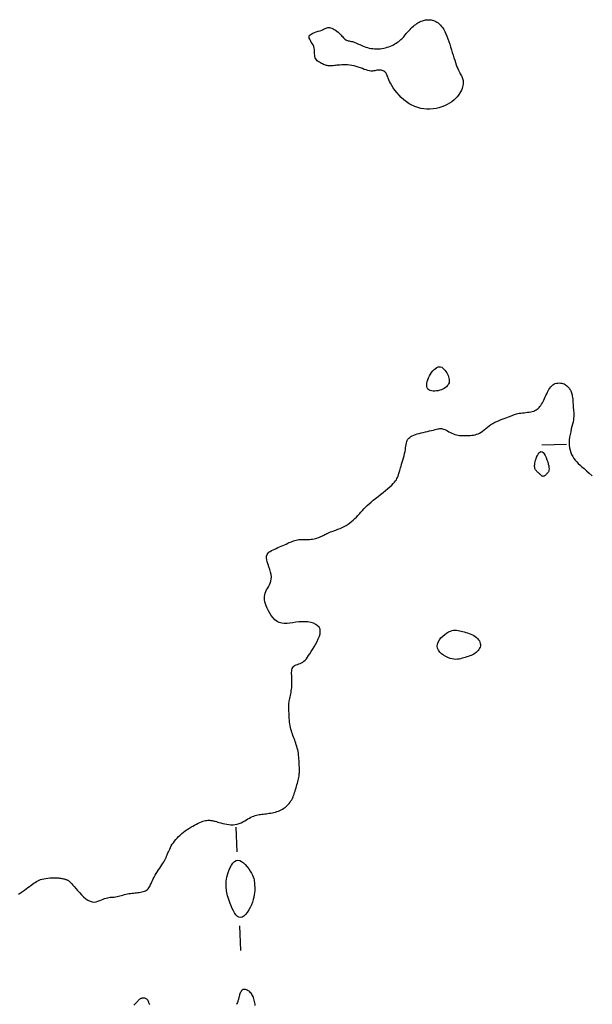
# Model space of a CAD drawing. Header units: millimetres. Extents: x 32690613 to 32693367, y 5343692 to 5344708.
# Tile 719 of 1009: x 32693287 to 32693310, y 5343791 to 5343831. Entities that reach past the tile are written whole.
import ezdxf

# ---------------------------------------------------------------- set-up
doc = ezdxf.new("R2010")
doc.units = ezdxf.units.MM
doc.header["$LTSCALE"] = 20
doc.layers.add('02-DGM_HL_493.50', color=112, linetype='Continuous')

msp = doc.modelspace()

# ---------------------------------------------------------------- linework, layer by layer
at = {"layer": '02-DGM_HL_493.50', "elevation": 493.5, "flags": 128}
for points in [[(32693302.657, 5343830.077), (32693302.698, 5343830.12), (32693302.742, 5343830.163), (32693302.787, 5343830.205), (32693302.833, 5343830.245), (32693302.88, 5343830.284), (32693302.927, 5343830.321), (32693302.974, 5343830.354), (32693303.02, 5343830.385), (32693303.066, 5343830.412), (32693303.11, 5343830.435), (32693303.154, 5343830.454), (32693303.197, 5343830.471), (32693303.24, 5343830.484), (32693303.283, 5343830.495), (32693303.326, 5343830.503), (32693303.37, 5343830.509), (32693303.414, 5343830.512), (32693303.46, 5343830.512), (32693303.505, 5343830.51), (32693303.552, 5343830.504), (32693303.599, 5343830.494), (32693303.646, 5343830.481), (32693303.693, 5343830.463), (32693303.741, 5343830.441), (32693303.789, 5343830.413), (32693303.837, 5343830.38), (32693303.885, 5343830.341), (32693303.932, 5343830.294), (32693303.978, 5343830.241), (32693304.024, 5343830.179), (32693304.068, 5343830.109), (32693304.111, 5343830.029), (32693304.153, 5343829.94), (32693304.193, 5343829.843), (32693304.232, 5343829.739), (32693304.27, 5343829.631), (32693304.306, 5343829.519), (32693304.342, 5343829.406), (32693304.377, 5343829.293), (32693304.411, 5343829.182), (32693304.445, 5343829.073), (32693304.477, 5343828.97), (32693304.51, 5343828.87), (32693304.541, 5343828.777), (32693304.572, 5343828.689), (32693304.602, 5343828.608), (32693304.631, 5343828.534), (32693304.658, 5343828.468), (32693304.685, 5343828.411), (32693304.711, 5343828.361), (32693304.735, 5343828.316), (32693304.758, 5343828.276), (32693304.778, 5343828.239), (32693304.797, 5343828.203), (32693304.813, 5343828.168), (32693304.827, 5343828.13), (32693304.839, 5343828.09), (32693304.847, 5343828.048), (32693304.851, 5343828.002), (32693304.852, 5343827.953), (32693304.848, 5343827.901), (32693304.84, 5343827.846), (32693304.826, 5343827.787), (32693304.806, 5343827.725), (32693304.78, 5343827.661), (32693304.748, 5343827.593), (32693304.709, 5343827.524), (32693304.662, 5343827.454), (32693304.608, 5343827.385), (32693304.545, 5343827.317), (32693304.474, 5343827.25), (32693304.394, 5343827.187), (32693304.304, 5343827.127), (32693304.206, 5343827.072), (32693304.1, 5343827.022), (32693303.989, 5343826.979), (32693303.872, 5343826.943), (32693303.752, 5343826.915), (32693303.629, 5343826.895), (32693303.505, 5343826.885), (32693303.38, 5343826.885), (32693303.255, 5343826.896), (32693303.131, 5343826.917), (32693303.009, 5343826.949), (32693302.889, 5343826.991), (32693302.771, 5343827.044), (32693302.658, 5343827.107), (32693302.548, 5343827.181), (32693302.443, 5343827.265), (32693302.344, 5343827.358), (32693302.251, 5343827.455), (32693302.165, 5343827.556), (32693302.087, 5343827.656), (32693302.017, 5343827.755), (32693301.957, 5343827.848), (32693301.907, 5343827.935), (32693301.867, 5343828.011), (32693301.836, 5343828.079), (32693301.812, 5343828.139), (32693301.793, 5343828.191), (32693301.776, 5343828.237), (32693301.761, 5343828.277), (32693301.744, 5343828.313), (32693301.724, 5343828.345), (32693301.7, 5343828.373), (32693301.671, 5343828.399), (32693301.638, 5343828.422), (32693301.602, 5343828.441), (32693301.564, 5343828.455), (32693301.524, 5343828.466), (32693301.483, 5343828.472), (32693301.441, 5343828.472), (32693301.399, 5343828.469), (32693301.357, 5343828.461), (32693301.314, 5343828.452), (32693301.268, 5343828.442), (32693301.22, 5343828.435), (32693301.169, 5343828.43), (32693301.114, 5343828.43), (32693301.053, 5343828.437), (32693300.988, 5343828.452), (32693300.917, 5343828.474), (32693300.842, 5343828.5), (32693300.764, 5343828.529), (32693300.682, 5343828.559), (32693300.598, 5343828.589), (32693300.513, 5343828.616), (32693300.426, 5343828.639), (32693300.339, 5343828.657), (32693300.252, 5343828.669), (32693300.166, 5343828.677), (32693300.083, 5343828.68), (32693300.002, 5343828.681), (32693299.926, 5343828.679), (32693299.855, 5343828.675), (32693299.789, 5343828.67), (32693299.73, 5343828.664), (32693299.677, 5343828.659), (32693299.629, 5343828.653), (32693299.585, 5343828.648), (32693299.545, 5343828.644), (32693299.508, 5343828.64), (32693299.473, 5343828.639), (32693299.439, 5343828.638), (32693299.406, 5343828.64), (32693299.372, 5343828.645), (32693299.339, 5343828.651), (32693299.304, 5343828.659), (32693299.269, 5343828.67), (32693299.232, 5343828.683), (32693299.193, 5343828.699), (32693299.152, 5343828.717), (32693299.108, 5343828.737), (32693299.064, 5343828.76), (32693299.019, 5343828.786), (32693298.976, 5343828.816), (32693298.936, 5343828.848), (32693298.901, 5343828.885), (32693298.872, 5343828.925), (32693298.85, 5343828.969), (32693298.837, 5343829.017), (32693298.83, 5343829.069), (32693298.827, 5343829.124), (32693298.826, 5343829.182), (32693298.825, 5343829.241), (32693298.82, 5343829.302), (32693298.809, 5343829.364), (32693298.791, 5343829.425), (32693298.763, 5343829.487), (32693298.729, 5343829.547), (32693298.692, 5343829.606), (32693298.657, 5343829.663), (32693298.627, 5343829.717), (32693298.607, 5343829.768), (32693298.6, 5343829.816), (32693298.611, 5343829.859), (32693298.642, 5343829.898), (32693298.69, 5343829.932), (32693298.751, 5343829.964), (32693298.822, 5343829.992), (32693298.897, 5343830.018), (32693298.974, 5343830.042), (32693299.048, 5343830.066), (32693299.114, 5343830.089), (32693299.171, 5343830.112), (32693299.218, 5343830.135), (32693299.258, 5343830.156), (32693299.294, 5343830.174), (32693299.327, 5343830.188), (32693299.36, 5343830.197), (32693299.394, 5343830.2), (32693299.432, 5343830.197), (32693299.475, 5343830.186), (32693299.523, 5343830.168), (32693299.574, 5343830.143), (32693299.626, 5343830.114), (32693299.679, 5343830.081), (32693299.731, 5343830.044), (32693299.78, 5343830.006), (32693299.826, 5343829.966), (32693299.867, 5343829.926), (32693299.903, 5343829.887), (32693299.937, 5343829.848), (32693299.968, 5343829.812), (32693299.997, 5343829.778), (32693300.026, 5343829.747), (32693300.056, 5343829.72), (32693300.087, 5343829.698), (32693300.12, 5343829.681), (32693300.155, 5343829.668), (32693300.193, 5343829.658), (32693300.232, 5343829.65), (32693300.274, 5343829.642), (32693300.317, 5343829.634), (32693300.361, 5343829.624), (32693300.407, 5343829.611), (32693300.454, 5343829.594), (32693300.503, 5343829.574), (32693300.553, 5343829.551), (32693300.605, 5343829.526), (32693300.659, 5343829.501), (32693300.716, 5343829.475), (32693300.775, 5343829.449), (32693300.837, 5343829.425), (32693300.902, 5343829.402), (32693300.969, 5343829.382), (32693301.039, 5343829.364), (32693301.111, 5343829.349), (32693301.184, 5343829.338), (32693301.258, 5343829.33), (32693301.333, 5343829.327), (32693301.408, 5343829.327), (32693301.482, 5343829.333), (32693301.557, 5343829.342), (32693301.63, 5343829.356), (32693301.702, 5343829.373), (32693301.772, 5343829.393), (32693301.84, 5343829.416), (32693301.906, 5343829.441), (32693301.969, 5343829.469), (32693302.029, 5343829.498), (32693302.086, 5343829.529), (32693302.14, 5343829.561), (32693302.191, 5343829.595), (32693302.239, 5343829.63), (32693302.284, 5343829.667), (32693302.327, 5343829.704), (32693302.367, 5343829.743), (32693302.405, 5343829.782), (32693302.441, 5343829.823), (32693302.477, 5343829.864), (32693302.511, 5343829.906), (32693302.546, 5343829.948), (32693302.581, 5343829.991), (32693302.618, 5343830.034)], [(32693303.905, 5343815.492), (32693303.837, 5343815.475), (32693303.768, 5343815.463), (32693303.697, 5343815.456), (32693303.629, 5343815.456), (32693303.565, 5343815.464), (32693303.508, 5343815.48), (32693303.459, 5343815.505), (32693303.42, 5343815.54), (32693303.393, 5343815.585), (32693303.378, 5343815.64), (32693303.374, 5343815.703), (32693303.379, 5343815.771), (32693303.394, 5343815.844), (32693303.417, 5343815.919), (32693303.446, 5343815.995), (32693303.482, 5343816.07), (32693303.524, 5343816.143), (32693303.569, 5343816.212), (32693303.619, 5343816.276), (32693303.67, 5343816.331), (32693303.724, 5343816.378), (32693303.778, 5343816.414), (32693303.832, 5343816.438), (32693303.885, 5343816.448), (32693303.936, 5343816.442), (32693303.984, 5343816.423), (32693304.031, 5343816.393), (32693304.074, 5343816.353), (32693304.114, 5343816.306), (32693304.151, 5343816.254), (32693304.184, 5343816.199), (32693304.213, 5343816.144), (32693304.238, 5343816.089), (32693304.259, 5343816.036), (32693304.274, 5343815.984), (32693304.284, 5343815.934), (32693304.288, 5343815.886), (32693304.286, 5343815.839), (32693304.278, 5343815.794), (32693304.262, 5343815.751), (32693304.239, 5343815.709), (32693304.21, 5343815.67), (32693304.173, 5343815.633), (32693304.13, 5343815.598), (32693304.082, 5343815.567), (32693304.028, 5343815.538), (32693303.969, 5343815.513)], [(32693308.05, 5343812.996), (32693308.093, 5343812.965), (32693308.136, 5343812.912), (32693308.177, 5343812.844), (32693308.216, 5343812.763), (32693308.251, 5343812.676), (32693308.281, 5343812.587), (32693308.306, 5343812.501), (32693308.323, 5343812.423), (32693308.332, 5343812.357), (32693308.334, 5343812.302), (32693308.33, 5343812.256), (32693308.32, 5343812.218), (32693308.307, 5343812.187), (32693308.29, 5343812.16), (32693308.271, 5343812.137), (32693308.252, 5343812.115), (32693308.232, 5343812.093), (32693308.212, 5343812.072), (32693308.192, 5343812.053), (32693308.172, 5343812.036), (32693308.152, 5343812.021), (32693308.132, 5343812.01), (32693308.113, 5343812.003), (32693308.093, 5343812.001), (32693308.074, 5343812.005), (32693308.055, 5343812.013), (32693308.035, 5343812.025), (32693308.016, 5343812.041), (32693307.996, 5343812.058), (32693307.976, 5343812.078), (32693307.955, 5343812.098), (32693307.934, 5343812.118), (32693307.912, 5343812.138), (32693307.89, 5343812.157), (32693307.868, 5343812.177), (32693307.846, 5343812.197), (32693307.826, 5343812.219), (32693307.807, 5343812.242), (32693307.79, 5343812.267), (32693307.776, 5343812.295), (32693307.764, 5343812.326), (32693307.756, 5343812.36), (32693307.751, 5343812.398), (32693307.749, 5343812.44), (32693307.752, 5343812.486), (32693307.759, 5343812.536), (32693307.77, 5343812.592), (32693307.786, 5343812.653), (32693307.807, 5343812.718), (32693307.832, 5343812.785), (32693307.861, 5343812.849), (32693307.894, 5343812.907), (32693307.93, 5343812.955), (32693307.968, 5343812.988), (32693308.008, 5343813.003)], [(32693305.334, 5343804.829), (32693305.283, 5343804.797), (32693305.23, 5343804.769), (32693305.175, 5343804.744), (32693305.117, 5343804.721), (32693305.058, 5343804.7), (32693304.997, 5343804.681), (32693304.936, 5343804.662), (32693304.874, 5343804.644), (32693304.812, 5343804.626), (32693304.749, 5343804.61), (32693304.685, 5343804.596), (32693304.619, 5343804.587), (32693304.55, 5343804.584), (32693304.477, 5343804.587), (32693304.401, 5343804.6), (32693304.319, 5343804.622), (32693304.232, 5343804.656), (32693304.144, 5343804.7), (32693304.058, 5343804.753), (32693303.978, 5343804.814), (32693303.908, 5343804.882), (32693303.852, 5343804.956), (32693303.815, 5343805.035), (32693303.799, 5343805.117), (32693303.808, 5343805.202), (32693303.839, 5343805.287), (32693303.888, 5343805.37), (32693303.951, 5343805.45), (32693304.023, 5343805.525), (32693304.102, 5343805.592), (32693304.182, 5343805.65), (32693304.26, 5343805.697), (32693304.333, 5343805.731), (32693304.4, 5343805.754), (32693304.464, 5343805.766), (32693304.525, 5343805.77), (32693304.584, 5343805.767), (32693304.643, 5343805.758), (32693304.703, 5343805.746), (32693304.765, 5343805.731), (32693304.829, 5343805.715), (32693304.896, 5343805.698), (32693304.964, 5343805.679), (32693305.032, 5343805.659), (32693305.1, 5343805.635), (32693305.166, 5343805.609), (32693305.229, 5343805.58), (32693305.289, 5343805.546), (32693305.344, 5343805.509), (32693305.395, 5343805.468), (32693305.439, 5343805.424), (32693305.477, 5343805.378), (32693305.508, 5343805.33), (32693305.532, 5343805.28), (32693305.547, 5343805.23), (32693305.554, 5343805.18), (32693305.551, 5343805.13), (32693305.54, 5343805.081), (32693305.521, 5343805.033), (32693305.494, 5343804.987), (32693305.462, 5343804.943), (32693305.424, 5343804.902), (32693305.381, 5343804.864)], [(32693295.823, 5343794.116), (32693295.757, 5343794.128), (32693295.696, 5343794.167), (32693295.637, 5343794.227), (32693295.582, 5343794.304), (32693295.532, 5343794.394), (32693295.485, 5343794.49), (32693295.443, 5343794.588), (32693295.406, 5343794.683), (32693295.373, 5343794.772), (32693295.345, 5343794.854), (32693295.322, 5343794.931), (32693295.301, 5343795.002), (32693295.285, 5343795.07), (32693295.271, 5343795.135), (32693295.259, 5343795.199), (32693295.25, 5343795.261), (32693295.242, 5343795.323), (32693295.236, 5343795.387), (32693295.234, 5343795.452), (32693295.235, 5343795.521), (32693295.241, 5343795.594), (32693295.252, 5343795.672), (32693295.27, 5343795.755), (32693295.293, 5343795.846), (32693295.325, 5343795.945), (32693295.363, 5343796.046), (32693295.408, 5343796.146), (32693295.459, 5343796.239), (32693295.515, 5343796.32), (32693295.577, 5343796.385), (32693295.644, 5343796.429), (32693295.715, 5343796.447), (32693295.789, 5343796.435), (32693295.866, 5343796.397), (32693295.942, 5343796.338), (32693296.017, 5343796.264), (32693296.089, 5343796.179), (32693296.155, 5343796.089), (32693296.214, 5343795.998), (32693296.264, 5343795.912), (32693296.304, 5343795.835), (32693296.334, 5343795.766), (32693296.356, 5343795.704), (32693296.372, 5343795.645), (32693296.382, 5343795.589), (32693296.388, 5343795.534), (32693296.392, 5343795.477), (32693296.394, 5343795.417), (32693296.397, 5343795.352), (32693296.398, 5343795.282), (32693296.397, 5343795.206), (32693296.392, 5343795.125), (32693296.382, 5343795.039), (32693296.366, 5343794.947), (32693296.342, 5343794.849), (32693296.309, 5343794.746), (32693296.267, 5343794.639), (32693296.216, 5343794.53), (32693296.158, 5343794.425), (32693296.095, 5343794.328), (32693296.028, 5343794.244), (32693295.959, 5343794.178), (32693295.89, 5343794.133)]]:
    msp.add_lwpolyline(points, close=True, dxfattribs=at)
for points in [[(32693286.825, 5343795.06), (32693286.903, 5343795.121), (32693286.98, 5343795.179), (32693287.056, 5343795.234), (32693287.129, 5343795.286), (32693287.201, 5343795.336), (32693287.268, 5343795.383), (32693287.332, 5343795.427), (32693287.39, 5343795.469), (32693287.445, 5343795.508), (32693287.498, 5343795.544), (32693287.55, 5343795.577), (32693287.603, 5343795.607), (32693287.658, 5343795.634), (32693287.716, 5343795.658), (32693287.78, 5343795.678), (32693287.851, 5343795.694), (32693287.925, 5343795.708), (32693288.003, 5343795.718), (32693288.083, 5343795.725), (32693288.161, 5343795.729), (32693288.238, 5343795.731), (32693288.31, 5343795.731), (32693288.376, 5343795.729), (32693288.435, 5343795.726), (32693288.487, 5343795.721), (32693288.532, 5343795.715), (32693288.572, 5343795.708), (32693288.608, 5343795.701), (32693288.638, 5343795.693), (32693288.666, 5343795.686), (32693288.691, 5343795.679), (32693288.714, 5343795.672), (32693288.735, 5343795.666), (32693288.754, 5343795.66), (32693288.773, 5343795.653), (32693288.79, 5343795.647), (32693288.807, 5343795.639), (32693288.823, 5343795.631), (32693288.839, 5343795.622), (32693288.855, 5343795.611), (32693288.873, 5343795.598), (32693288.893, 5343795.58), (32693288.917, 5343795.556), (32693288.946, 5343795.526), (32693288.982, 5343795.486), (32693289.026, 5343795.436), (32693289.078, 5343795.374), (32693289.14, 5343795.3), (32693289.211, 5343795.217), (32693289.289, 5343795.13), (32693289.372, 5343795.042), (32693289.458, 5343794.959), (32693289.547, 5343794.884), (32693289.636, 5343794.822), (32693289.723, 5343794.778), (32693289.807, 5343794.754), (32693289.888, 5343794.748), (32693289.966, 5343794.757), (32693290.041, 5343794.777), (32693290.112, 5343794.803), (32693290.181, 5343794.834), (32693290.247, 5343794.864), (32693290.31, 5343794.89), (32693290.371, 5343794.91), (32693290.429, 5343794.924), (32693290.485, 5343794.933), (32693290.54, 5343794.939), (32693290.594, 5343794.943), (32693290.648, 5343794.946), (32693290.703, 5343794.951), (32693290.758, 5343794.958), (32693290.815, 5343794.968), (32693290.873, 5343794.981), (32693290.932, 5343794.996), (32693290.992, 5343795.013), (32693291.052, 5343795.03), (32693291.113, 5343795.047), (32693291.175, 5343795.062), (32693291.237, 5343795.076), (32693291.299, 5343795.088), (32693291.361, 5343795.098), (32693291.423, 5343795.106), (32693291.484, 5343795.112), (32693291.544, 5343795.119), (32693291.603, 5343795.125), (32693291.662, 5343795.132), (32693291.718, 5343795.14), (32693291.773, 5343795.149), (32693291.826, 5343795.16), (32693291.877, 5343795.173), (32693291.925, 5343795.189), (32693291.969, 5343795.208), (32693292.01, 5343795.231), (32693292.047, 5343795.257), (32693292.08, 5343795.287), (32693292.107, 5343795.322), (32693292.132, 5343795.361), (32693292.154, 5343795.405), (32693292.175, 5343795.453), (32693292.197, 5343795.505), (32693292.221, 5343795.562), (32693292.249, 5343795.624), (32693292.281, 5343795.69), (32693292.318, 5343795.76), (32693292.361, 5343795.833), (32693292.406, 5343795.907), (32693292.453, 5343795.982), (32693292.501, 5343796.055), (32693292.547, 5343796.125), (32693292.59, 5343796.19), (32693292.63, 5343796.25), (32693292.664, 5343796.302), (32693292.693, 5343796.348), (32693292.718, 5343796.388), (32693292.739, 5343796.423), (32693292.756, 5343796.454), (32693292.77, 5343796.481), (32693292.782, 5343796.505), (32693292.793, 5343796.527), (32693292.802, 5343796.548), (32693292.81, 5343796.568), (32693292.819, 5343796.589), (32693292.827, 5343796.612), (32693292.837, 5343796.638), (32693292.849, 5343796.667), (32693292.863, 5343796.701), (32693292.879, 5343796.741), (32693292.899, 5343796.788), (32693292.923, 5343796.84), (32693292.95, 5343796.897), (32693292.981, 5343796.958), (32693293.016, 5343797.022), (32693293.055, 5343797.087), (32693293.098, 5343797.152), (32693293.146, 5343797.217), (32693293.197, 5343797.281), (32693293.253, 5343797.343), (32693293.313, 5343797.404), (32693293.376, 5343797.463), (32693293.442, 5343797.52), (32693293.511, 5343797.576), (32693293.582, 5343797.63), (32693293.656, 5343797.682), (32693293.731, 5343797.733), (32693293.807, 5343797.781), (32693293.883, 5343797.827), (32693293.959, 5343797.87), (32693294.033, 5343797.909), (32693294.104, 5343797.945), (32693294.172, 5343797.975), (32693294.236, 5343798.001), (32693294.296, 5343798.022), (32693294.35, 5343798.038), (32693294.401, 5343798.049), (32693294.448, 5343798.056), (32693294.492, 5343798.061), (32693294.533, 5343798.062), (32693294.572, 5343798.061), (32693294.609, 5343798.058), (32693294.646, 5343798.053), (32693294.682, 5343798.047), (32693294.719, 5343798.04), (32693294.758, 5343798.03), (32693294.801, 5343798.019), (32693294.848, 5343798.006), (32693294.901, 5343797.991), (32693294.96, 5343797.974), (32693295.027, 5343797.955), (32693295.101, 5343797.935), (32693295.18, 5343797.915), (32693295.262, 5343797.899), (32693295.348, 5343797.886), (32693295.434, 5343797.878), (32693295.521, 5343797.877), (32693295.606, 5343797.885), (32693295.688, 5343797.903), (32693295.768, 5343797.928), (32693295.845, 5343797.96), (32693295.919, 5343797.996), (32693295.991, 5343798.036), (32693296.059, 5343798.075), (32693296.125, 5343798.114), (32693296.188, 5343798.15), (32693296.247, 5343798.181), (32693296.305, 5343798.208), (32693296.361, 5343798.231), (32693296.415, 5343798.25), (32693296.469, 5343798.267), (32693296.523, 5343798.28), (32693296.577, 5343798.291), (32693296.632, 5343798.301), (32693296.689, 5343798.308), (32693296.747, 5343798.315), (32693296.806, 5343798.321), (32693296.867, 5343798.328), (32693296.928, 5343798.335), (32693296.989, 5343798.343), (32693297.051, 5343798.352), (32693297.113, 5343798.364), (32693297.175, 5343798.378), (32693297.237, 5343798.395), (32693297.297, 5343798.414), (32693297.357, 5343798.436), (32693297.415, 5343798.46), (32693297.472, 5343798.487), (32693297.526, 5343798.517), (32693297.579, 5343798.549), (32693297.628, 5343798.583), (32693297.675, 5343798.62), (32693297.719, 5343798.66), (32693297.76, 5343798.702), (32693297.799, 5343798.746), (32693297.835, 5343798.793), (32693297.868, 5343798.843), (32693297.899, 5343798.895), (32693297.927, 5343798.949), (32693297.952, 5343799.006), (32693297.976, 5343799.065), (32693297.997, 5343799.125), (32693298.018, 5343799.186), (32693298.037, 5343799.248), (32693298.056, 5343799.311), (32693298.075, 5343799.374), (32693298.093, 5343799.438), (32693298.111, 5343799.5), (32693298.128, 5343799.563), (32693298.145, 5343799.624), (32693298.16, 5343799.684), (32693298.174, 5343799.742), (32693298.185, 5343799.798), (32693298.195, 5343799.852), (32693298.202, 5343799.903), (32693298.207, 5343799.952), (32693298.21, 5343800.001), (32693298.211, 5343800.05), (32693298.211, 5343800.101), (32693298.21, 5343800.153), (32693298.209, 5343800.209), (32693298.206, 5343800.269), (32693298.204, 5343800.334), (32693298.201, 5343800.403), (32693298.197, 5343800.475), (32693298.192, 5343800.55), (32693298.186, 5343800.626), (32693298.178, 5343800.702), (32693298.168, 5343800.777), (32693298.156, 5343800.851), (32693298.141, 5343800.922), (32693298.125, 5343800.991), (32693298.106, 5343801.058), (32693298.086, 5343801.123), (32693298.065, 5343801.186), (32693298.043, 5343801.249), (32693298.02, 5343801.311), (32693297.996, 5343801.373), (32693297.973, 5343801.435), (32693297.95, 5343801.497), (32693297.928, 5343801.559), (32693297.907, 5343801.623), (32693297.887, 5343801.688), (32693297.868, 5343801.755), (32693297.852, 5343801.824), (32693297.837, 5343801.895), (32693297.825, 5343801.968), (32693297.815, 5343802.044), (32693297.807, 5343802.12), (32693297.801, 5343802.196), (32693297.796, 5343802.27), (32693297.792, 5343802.343), (32693297.789, 5343802.412), (32693297.787, 5343802.477), (32693297.784, 5343802.537), (32693297.782, 5343802.592), (32693297.781, 5343802.645), (32693297.781, 5343802.695), (32693297.783, 5343802.744), (32693297.786, 5343802.793), (32693297.791, 5343802.843), (32693297.798, 5343802.894), (32693297.808, 5343802.948), (32693297.819, 5343803.004), (32693297.832, 5343803.062), (32693297.845, 5343803.122), (32693297.858, 5343803.183), (32693297.87, 5343803.245), (32693297.881, 5343803.307), (32693297.891, 5343803.37), (32693297.897, 5343803.433), (32693297.902, 5343803.496), (32693297.904, 5343803.558), (32693297.905, 5343803.621), (32693297.905, 5343803.684), (32693297.903, 5343803.746), (32693297.901, 5343803.809), (32693297.899, 5343803.871), (32693297.897, 5343803.933), (32693297.895, 5343803.995), (32693297.896, 5343804.054), (32693297.9, 5343804.111), (32693297.908, 5343804.164), (32693297.921, 5343804.212), (32693297.94, 5343804.255), (32693297.966, 5343804.291), (32693298, 5343804.32), (32693298.04, 5343804.343), (32693298.086, 5343804.363), (32693298.136, 5343804.381), (32693298.189, 5343804.399), (32693298.242, 5343804.419), (32693298.296, 5343804.443), (32693298.348, 5343804.472), (32693298.397, 5343804.509), (32693298.445, 5343804.554), (32693298.492, 5343804.607), (32693298.538, 5343804.667), (32693298.586, 5343804.736), (32693298.636, 5343804.812), (32693298.688, 5343804.896), (32693298.745, 5343804.988), (32693298.805, 5343805.088), (32693298.867, 5343805.193), (32693298.926, 5343805.302), (32693298.978, 5343805.411), (32693299.02, 5343805.518), (32693299.048, 5343805.622), (32693299.058, 5343805.718), (32693299.046, 5343805.806), (32693299.01, 5343805.883), (32693298.951, 5343805.948), (32693298.874, 5343806.003), (32693298.78, 5343806.046), (32693298.674, 5343806.078), (32693298.558, 5343806.1), (32693298.436, 5343806.111), (32693298.312, 5343806.111), (32693298.187, 5343806.102), (32693298.064, 5343806.086), (32693297.943, 5343806.067), (32693297.824, 5343806.05), (32693297.709, 5343806.039), (32693297.599, 5343806.036), (32693297.494, 5343806.047), (32693297.396, 5343806.075), (32693297.304, 5343806.123), (32693297.219, 5343806.189), (32693297.142, 5343806.268), (32693297.072, 5343806.358), (32693297.01, 5343806.455), (32693296.955, 5343806.554), (32693296.908, 5343806.654), (32693296.869, 5343806.75), (32693296.838, 5343806.838), (32693296.815, 5343806.921), (32693296.801, 5343806.998), (32693296.794, 5343807.07), (32693296.795, 5343807.138), (32693296.804, 5343807.204), (32693296.821, 5343807.269), (32693296.846, 5343807.333), (32693296.878, 5343807.396), (32693296.915, 5343807.462), (32693296.954, 5343807.529), (32693296.992, 5343807.599), (32693297.026, 5343807.673), (32693297.053, 5343807.751), (32693297.069, 5343807.835), (32693297.073, 5343807.925), (32693297.062, 5343808.022), (32693297.039, 5343808.124), (32693297.009, 5343808.228), (32693296.974, 5343808.332), (32693296.939, 5343808.434), (32693296.909, 5343808.531), (32693296.886, 5343808.621), (32693296.876, 5343808.701), (32693296.881, 5343808.771), (32693296.9, 5343808.83), (32693296.931, 5343808.88), (32693296.973, 5343808.923), (32693297.024, 5343808.96), (32693297.081, 5343808.993), (32693297.143, 5343809.023), (32693297.208, 5343809.053), (32693297.274, 5343809.082), (32693297.341, 5343809.112), (32693297.409, 5343809.142), (32693297.476, 5343809.172), (32693297.542, 5343809.202), (32693297.608, 5343809.231), (32693297.672, 5343809.26), (32693297.735, 5343809.288), (32693297.795, 5343809.315), (32693297.854, 5343809.34), (32693297.911, 5343809.364), (32693297.968, 5343809.385), (32693298.024, 5343809.404), (32693298.08, 5343809.42), (32693298.136, 5343809.433), (32693298.193, 5343809.441), (32693298.252, 5343809.446), (32693298.311, 5343809.448), (32693298.372, 5343809.447), (32693298.433, 5343809.446), (32693298.495, 5343809.444), (32693298.557, 5343809.444), (32693298.619, 5343809.446), (32693298.682, 5343809.45), (32693298.744, 5343809.459), (32693298.805, 5343809.471), (32693298.865, 5343809.486), (32693298.923, 5343809.503), (32693298.979, 5343809.523), (32693299.032, 5343809.543), (32693299.081, 5343809.564), (32693299.127, 5343809.584), (32693299.168, 5343809.604), (32693299.206, 5343809.624), (32693299.243, 5343809.644), (32693299.28, 5343809.663), (32693299.32, 5343809.683), (32693299.364, 5343809.704), (32693299.413, 5343809.725), (32693299.471, 5343809.748), (32693299.537, 5343809.772), (32693299.61, 5343809.798), (32693299.69, 5343809.826), (32693299.773, 5343809.856), (32693299.858, 5343809.89), (32693299.944, 5343809.927), (32693300.029, 5343809.967), (32693300.111, 5343810.012), (32693300.188, 5343810.061), (32693300.261, 5343810.114), (32693300.33, 5343810.17), (32693300.396, 5343810.23), (32693300.46, 5343810.291), (32693300.522, 5343810.354), (32693300.583, 5343810.418), (32693300.643, 5343810.483), (32693300.703, 5343810.548), (32693300.764, 5343810.613), (32693300.827, 5343810.679), (32693300.893, 5343810.747), (32693300.963, 5343810.815), (32693301.038, 5343810.886), (32693301.118, 5343810.958), (32693301.205, 5343811.033), (32693301.299, 5343811.111), (32693301.399, 5343811.191), (32693301.5, 5343811.271), (32693301.602, 5343811.351), (32693301.701, 5343811.43), (32693301.795, 5343811.506), (32693301.88, 5343811.578), (32693301.956, 5343811.646), (32693302.018, 5343811.709), (32693302.069, 5343811.766), (32693302.11, 5343811.818), (32693302.142, 5343811.866), (32693302.166, 5343811.91), (32693302.186, 5343811.951), (32693302.2, 5343811.988), (32693302.212, 5343812.023), (32693302.223, 5343812.056), (32693302.233, 5343812.089), (32693302.243, 5343812.122), (32693302.253, 5343812.157), (32693302.265, 5343812.196), (32693302.278, 5343812.24), (32693302.293, 5343812.291), (32693302.312, 5343812.35), (32693302.333, 5343812.417), (32693302.357, 5343812.493), (32693302.382, 5343812.574), (32693302.408, 5343812.66), (32693302.433, 5343812.748), (32693302.457, 5343812.836), (32693302.478, 5343812.923), (32693302.496, 5343813.007), (32693302.509, 5343813.087), (32693302.52, 5343813.161), (32693302.529, 5343813.231), (32693302.539, 5343813.296), (32693302.55, 5343813.356), (32693302.564, 5343813.411), (32693302.584, 5343813.461), (32693302.61, 5343813.507), (32693302.643, 5343813.547), (32693302.684, 5343813.583), (32693302.733, 5343813.616), (32693302.788, 5343813.645), (32693302.849, 5343813.672), (32693302.916, 5343813.696), (32693302.989, 5343813.719), (32693303.067, 5343813.741), (32693303.15, 5343813.763), (32693303.235, 5343813.784), (32693303.322, 5343813.805), (32693303.408, 5343813.825), (32693303.492, 5343813.844), (32693303.572, 5343813.863), (32693303.646, 5343813.88), (32693303.712, 5343813.896), (32693303.769, 5343813.911), (32693303.819, 5343813.923), (32693303.864, 5343813.933), (32693303.904, 5343813.94), (32693303.942, 5343813.943), (32693303.98, 5343813.941), (32693304.019, 5343813.933), (32693304.061, 5343813.919), (32693304.108, 5343813.899), (32693304.159, 5343813.874), (32693304.214, 5343813.844), (32693304.272, 5343813.813), (32693304.332, 5343813.782), (32693304.394, 5343813.751), (32693304.457, 5343813.723), (32693304.52, 5343813.699), (32693304.583, 5343813.681), (32693304.646, 5343813.668), (32693304.709, 5343813.66), (32693304.772, 5343813.655), (32693304.835, 5343813.652), (32693304.897, 5343813.653), (32693304.96, 5343813.654), (32693305.022, 5343813.657), (32693305.085, 5343813.659), (32693305.147, 5343813.663), (32693305.209, 5343813.668), (32693305.272, 5343813.677), (32693305.334, 5343813.689), (32693305.396, 5343813.706), (32693305.457, 5343813.729), (32693305.519, 5343813.759), (32693305.58, 5343813.797), (32693305.641, 5343813.84), (32693305.704, 5343813.889), (32693305.768, 5343813.94), (32693305.834, 5343813.993), (32693305.904, 5343814.046), (32693305.977, 5343814.098), (32693306.054, 5343814.147), (32693306.135, 5343814.192), (32693306.22, 5343814.232), (32693306.306, 5343814.269), (32693306.392, 5343814.303), (32693306.475, 5343814.333), (32693306.554, 5343814.361), (32693306.628, 5343814.387), (32693306.694, 5343814.411), (32693306.751, 5343814.434), (32693306.801, 5343814.455), (32693306.846, 5343814.474), (32693306.888, 5343814.493), (32693306.929, 5343814.509), (32693306.971, 5343814.524), (32693307.016, 5343814.537), (32693307.067, 5343814.548), (32693307.124, 5343814.558), (32693307.187, 5343814.566), (32693307.254, 5343814.574), (32693307.324, 5343814.581), (32693307.395, 5343814.589), (32693307.465, 5343814.597), (32693307.533, 5343814.607), (32693307.598, 5343814.619), (32693307.657, 5343814.633), (32693307.712, 5343814.65), (32693307.762, 5343814.67), (32693307.809, 5343814.693), (32693307.852, 5343814.72), (32693307.892, 5343814.752), (32693307.929, 5343814.787), (32693307.965, 5343814.828), (32693307.999, 5343814.873), (32693308.032, 5343814.923), (32693308.063, 5343814.977), (32693308.094, 5343815.034), (32693308.124, 5343815.094), (32693308.153, 5343815.156), (32693308.182, 5343815.219), (32693308.211, 5343815.282), (32693308.24, 5343815.346), (32693308.269, 5343815.408), (32693308.3, 5343815.469), (32693308.332, 5343815.527), (32693308.366, 5343815.581), (32693308.403, 5343815.63), (32693308.443, 5343815.673), (32693308.486, 5343815.71), (32693308.534, 5343815.739), (32693308.585, 5343815.761), (32693308.638, 5343815.777), (32693308.692, 5343815.785), (32693308.746, 5343815.788), (32693308.799, 5343815.785), (32693308.85, 5343815.777), (32693308.898, 5343815.765), (32693308.942, 5343815.747), (32693308.983, 5343815.727), (32693309.02, 5343815.703), (32693309.054, 5343815.676), (32693309.084, 5343815.648), (32693309.112, 5343815.618), (32693309.138, 5343815.587), (32693309.161, 5343815.557), (32693309.182, 5343815.526), (32693309.201, 5343815.496), (32693309.218, 5343815.464), (32693309.233, 5343815.429), (32693309.247, 5343815.392), (32693309.259, 5343815.35), (32693309.27, 5343815.304), (32693309.279, 5343815.251), (32693309.287, 5343815.192), (32693309.294, 5343815.128), (32693309.3, 5343815.06), (32693309.306, 5343814.989), (32693309.31, 5343814.918), (32693309.315, 5343814.847), (32693309.32, 5343814.779), (32693309.324, 5343814.714), (32693309.33, 5343814.654), (32693309.334, 5343814.597), (32693309.338, 5343814.542), (32693309.34, 5343814.485), (32693309.338, 5343814.426), (32693309.333, 5343814.363), (32693309.324, 5343814.292), (32693309.309, 5343814.213), (32693309.289, 5343814.124), (32693309.265, 5343814.026), (32693309.238, 5343813.922), (32693309.212, 5343813.812), (32693309.188, 5343813.7), (32693309.167, 5343813.587), (32693309.153, 5343813.474), (32693309.147, 5343813.365), (32693309.15, 5343813.26), (32693309.163, 5343813.16), (32693309.185, 5343813.065), (32693309.215, 5343812.974), (32693309.251, 5343812.889), (32693309.295, 5343812.808), (32693309.344, 5343812.732), (32693309.398, 5343812.66), (32693309.456, 5343812.593), (32693309.521, 5343812.527), (32693309.592, 5343812.461), (32693309.67, 5343812.391), (32693309.758, 5343812.314), (32693309.857, 5343812.229), (32693309.967, 5343812.132), (32693310.09, 5343812.02)], [(32693308.039, 5343813.274), (32693309.039, 5343813.313)], [(32693295.635, 5343797.778), (32693295.674, 5343796.779)], [(32693295.83, 5343792.782), (32693295.791, 5343793.781)], [(32693296.42, 5343790.55), (32693296.411, 5343790.608), (32693296.402, 5343790.666), (32693296.393, 5343790.721), (32693296.381, 5343790.774), (32693296.368, 5343790.824), (32693296.351, 5343790.872), (32693296.333, 5343790.917), (32693296.311, 5343790.959), (32693296.288, 5343790.998), (32693296.262, 5343791.035), (32693296.233, 5343791.069), (32693296.202, 5343791.101), (32693296.168, 5343791.129), (32693296.133, 5343791.154), (32693296.096, 5343791.175), (32693296.06, 5343791.192), (32693296.023, 5343791.203), (32693295.988, 5343791.208), (32693295.955, 5343791.206), (32693295.924, 5343791.197), (32693295.896, 5343791.18), (32693295.872, 5343791.157), (32693295.85, 5343791.128), (32693295.831, 5343791.095), (32693295.815, 5343791.061), (32693295.8, 5343791.025), (32693295.788, 5343790.99), (32693295.778, 5343790.957), (32693295.77, 5343790.927), (32693295.763, 5343790.899), (32693295.756, 5343790.874), (32693295.75, 5343790.849), (32693295.744, 5343790.825), (32693295.737, 5343790.799), (32693295.729, 5343790.773), (32693295.719, 5343790.744), (32693295.707, 5343790.712), (32693295.694, 5343790.677), (32693295.678, 5343790.638), (32693295.66, 5343790.596)], [(32693292.141, 5343790.576), (32693292.129, 5343790.608), (32693292.118, 5343790.637), (32693292.108, 5343790.665), (32693292.099, 5343790.689), (32693292.091, 5343790.712), (32693292.082, 5343790.733), (32693292.072, 5343790.752), (32693292.062, 5343790.77), (32693292.05, 5343790.785), (32693292.036, 5343790.8), (32693292.02, 5343790.813), (32693292.002, 5343790.824), (32693291.983, 5343790.834), (32693291.963, 5343790.842), (32693291.942, 5343790.848), (32693291.92, 5343790.852), (32693291.897, 5343790.854), (32693291.874, 5343790.855), (32693291.85, 5343790.853), (32693291.827, 5343790.848), (32693291.804, 5343790.842), (32693291.781, 5343790.834), (32693291.758, 5343790.823), (32693291.737, 5343790.81), (32693291.716, 5343790.795), (32693291.696, 5343790.777), (32693291.676, 5343790.757), (32693291.655, 5343790.733), (32693291.632, 5343790.707), (32693291.605, 5343790.677), (32693291.573, 5343790.642), (32693291.536, 5343790.604), (32693291.491, 5343790.561)]]:
    msp.add_lwpolyline(points, dxfattribs=at)

doc.saveas('drawing.dxf')
